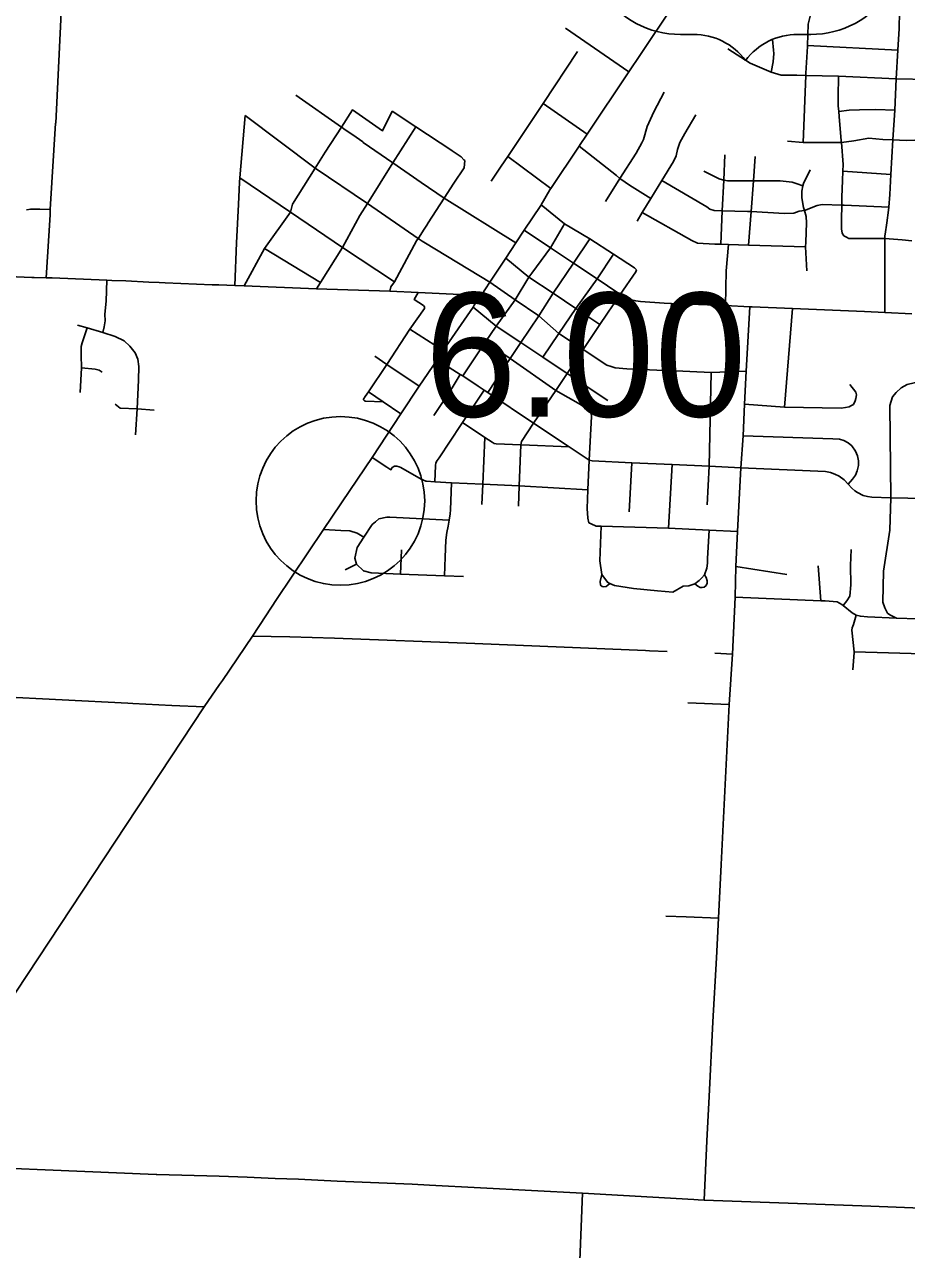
# Model space of a CAD drawing. Extents: x 1659811 to 1934326, y 644115 to 934867.
# Drawn here: x 1797773 to 1805619, y 677476 to 688370 of the extents above; entities that cross this region are included whole.
import ezdxf

# ---------------------------------------------------------------- set-up
doc = ezdxf.new("R2010")
doc.units = 0
for name, color, linetype in [('Default', 7, 'Continuous'), ('GM_X_City_Street', 7, 'Continuous'), ('GM_X_County_Road', 7, 'Continuous'), ('GM_X_US_Route', 7, 'Continuous'), ('GM_X_US_Shield', 7, 'Continuous')]:
    doc.layers.add(name, color=color, linetype=linetype)

msp = doc.modelspace()

# ---------------------------------------------------------------- linework, layer by layer
at = {"layer": 'Default'}
msp.add_circle((1800583, 684133), 750, dxfattribs=at)
at = {"layer": 'GM_X_City_Street'}
for points in [[(1798051, 687493), (1798139, 689277), (1798181, 689978), (1798254, 691351), (1798246, 691439), (1798231, 691537), (1798193, 691675), (1798136, 691812), (1798074, 691960), (1798053, 692007)], [(1804698, 687321), (1804723, 687916), (1804724, 687938), (1804738, 688175), (1804738, 688183), (1804745, 688374), (1804777, 688502), (1804779, 688512), (1804837, 688776), (1804840, 688788), (1804843, 688818), (1804849, 688878), (1804847, 688973), (1804838, 689140)], [(1805427, 686491), (1805428, 686506), (1805443, 686606), (1805459, 686720), (1805461, 686746), (1805469, 686857), (1805480, 687037), (1805498, 687344), (1805514, 687607), (1805528, 687886), (1805541, 688141), (1805553, 688335), (1805557, 688483)], [(1802586, 688338), (1803149, 687948)], [(1804028, 688152), (1804228, 688026), (1804394, 687954), (1804414, 687947), (1804505, 687920), (1804615, 687918)], [(1804414, 687947), (1804433, 688037), (1804440, 688112), (1804435, 688140), (1804426, 688236)], [(1804738, 688183), (1805541, 688141)], [(1801924, 686975), (1802013, 687109), (1802071, 687196), (1802386, 687668), (1802693, 688129)], [(1804615, 687918), (1804616, 687918), (1804644, 687918), (1804723, 687916), (1805015, 687910), (1805528, 687886), (1805532, 687886), (1805813, 687880), (1805934, 687878), (1806135, 687873), (1806187, 687888), (1806246, 687911), (1806347, 687996)], [(1805426, 686466), (1805200, 686467), (1805106, 686467), (1805084, 686479), (1805060, 686491), (1805047, 686514), (1805039, 686552), (1805039, 686636), (1805042, 686763), (1805044, 686835), (1805050, 686982), (1805053, 687064), (1805054, 687124), (1805039, 687319), (1805038, 687335), (1805021, 687552), (1805016, 687595), (1805010, 687645), (1805010, 687727), (1805015, 687910)], [(1800186, 687742), (1800592, 687458), (1800612, 687444), (1800615, 687441)], [(1802940, 686795), (1803070, 687000), (1803213, 687225), (1803265, 687316), (1803279, 687348), (1803313, 687464), (1803371, 687594), (1803464, 687769)], [(1799728, 686047), (1799909, 686377), (1800138, 686702), (1800156, 686773), (1800359, 687092), (1800449, 687234), (1800592, 687458), (1800690, 687610), (1800958, 687425), (1801044, 687600)], [(1802386, 687668), (1802778, 687394)], [(1805016, 687595), (1805110, 687607), (1805200, 687610), (1805345, 687614), (1805514, 687607)], [(1799687, 686967), (1799690, 687005), (1799735, 687559)], [(1799735, 687559), (1800359, 687092), (1800825, 686779), (1801275, 686467), (1801309, 686444), (1801341, 686424)], [(1801044, 687600), (1801254, 687461), (1801575, 687248), (1801576, 687247)], [(1803222, 686622), (1803268, 686698), (1803345, 686822), (1803443, 686983), (1803547, 687151), (1803570, 687203), (1803583, 687259), (1803602, 687319), (1803647, 687401), (1803746, 687566)], [(1797967, 686118), (1798001, 686677), (1798003, 686724), (1798050, 687492), (1798051, 687493)], [(1800370, 686018), (1800406, 686075), (1800603, 686386), (1800757, 686672), (1800825, 686779), (1801051, 687138), (1801254, 687461)], [(1800615, 687441), (1800722, 687367), (1800782, 687325), (1800787, 687321)], [(1800787, 687321), (1801051, 687138), (1801301, 686965), (1801505, 686825), (1802144, 686429)], [(1802708, 687288), (1803038, 687028), (1803070, 687000), (1803077, 686994), (1803154, 686940), (1803345, 686822)], [(1804560, 687331), (1804698, 687321), (1804710, 687320), (1805039, 687319), (1805150, 687334), (1805283, 687358), (1805407, 687348), (1805498, 687344), (1805615, 687338), (1805693, 687341)], [(1801576, 687247), (1801656, 687193), (1801682, 687165), (1801690, 687159)], [(1802071, 687196), (1802456, 686912)], [(1803966, 686415), (1803980, 686714), (1803993, 686986), (1804003, 687211)], [(1804213, 686408), (1804236, 686706), (1804257, 686980), (1804273, 687196)], [(1801365, 686607), (1801505, 686825), (1801591, 686958), (1801684, 687096), (1801690, 687159)], [(1803816, 687065), (1803953, 686998), (1803981, 686988), (1803993, 686986), (1804029, 686979), (1804257, 686980), (1804396, 686980), (1804495, 686978), (1804603, 686968), (1804647, 686952), (1804697, 686936)], [(1804732, 686180), (1804721, 686392), (1804723, 686434), (1804729, 686605), (1804726, 686661), (1804710, 686715), (1804701, 686742), (1804689, 686829), (1804688, 686887), (1804697, 686936), (1804701, 686957), (1804761, 687076)], [(1805053, 687064), (1805480, 687037)], [(1799660, 686427), (1799676, 686770), (1799687, 686967)], [(1799690, 687005), (1800138, 686702), (1800603, 686386), (1801063, 686080)], [(1803443, 686983), (1803843, 686747), (1803869, 686727), (1803909, 686716), (1803980, 686714), (1804204, 686707), (1804236, 686706), (1804534, 686688), (1804616, 686693), (1804663, 686710), (1804710, 686715)], [(1802369, 686767), (1802577, 686596), (1802803, 686465), (1803011, 686327), (1803200, 686206), (1803216, 686187)], [(1804710, 686715), (1804824, 686760), (1804868, 686768), (1805042, 686763), (1805065, 686763), (1805461, 686746)], [(1797791, 686720), (1797793, 686721), (1797828, 686727), (1797854, 686728), (1797911, 686728), (1798003, 686724)], [(1803268, 686698), (1803710, 686448), (1803760, 686425), (1803914, 686417), (1803966, 686415), (1804034, 686413), (1804213, 686408), (1804721, 686392)], [(1801277, 686470), (1801327, 686549), (1801352, 686586), (1801365, 686607)], [(1802219, 686541), (1802451, 686384), (1802657, 686247), (1802868, 686108), (1803052, 685984)], [(1802577, 686596), (1802451, 686384), (1802286, 686159)], [(1799643, 686050), (1799660, 686427)], [(1801022, 685997), (1801033, 686037), (1801063, 686080), (1801261, 686445), (1801275, 686467), (1801277, 686470)], [(1801341, 686424), (1801911, 686078), (1802137, 685921), (1802349, 685780), (1802527, 685623), (1802743, 685480), (1802954, 685341), (1802991, 685328), (1803027, 685315), (1803131, 685309), (1803466, 685294), (1803484, 685293), (1803502, 685292)], [(1801895, 685097), (1802093, 685400), (1802187, 685543), (1802349, 685780), (1802475, 685979), (1802657, 686247), (1802803, 686465)], [(1804010, 685871), (1804015, 686178), (1804034, 686413)], [(1805425, 685808), (1805426, 686466), (1805427, 686491)], [(1805426, 686466), (1805579, 686455), (1805667, 686446)], [(1799909, 686377), (1800406, 686075)], [(1802384, 685411), (1802527, 685623), (1802676, 685845), (1802868, 686108), (1803011, 686327)], [(1802054, 686293), (1802260, 686123), (1802475, 685979), (1802676, 685845), (1802891, 685701)], [(1797860, 686120), (1797967, 686118), (1798019, 686116)], [(1798471, 685632), (1798481, 685680), (1798490, 685733), (1798489, 685794), (1798499, 685908), (1798505, 686096)], [(1798549, 686094), (1798676, 686090), (1798879, 686079), (1798972, 686075)], [(1802286, 686159), (1802260, 686123), (1802137, 685921), (1801969, 685688), (1801875, 685548), (1801683, 685262), (1801671, 685244)], [(1802166, 684086), (1802174, 684266), (1802189, 684632), (1802194, 684660), (1802302, 684823), (1802498, 685116), (1802600, 685267), (1802743, 685480), (1802891, 685701), (1803072, 685970), (1803210, 686169), (1803216, 686187)], [(1798972, 686075), (1799025, 686073)], [(1799502, 686054), (1799643, 686050), (1799728, 686047), (1800370, 686018), (1801022, 685997), (1801275, 685985), (1801834, 685961)], [(1800964, 685013), (1800806, 685019), (1800798, 685023), (1800792, 685030), (1800790, 685033), (1800789, 685036), (1800790, 685039), (1800804, 685061), (1800833, 685103), (1800995, 685345), (1801202, 685660), (1801331, 685845), (1801332, 685859), (1801321, 685870), (1801240, 685924), (1801275, 685985)], [(1803052, 685984), (1803072, 685970), (1803111, 685948), (1803145, 685932), (1803172, 685922), (1803211, 685911), (1803253, 685905), (1803463, 685892), (1803529, 685889), (1804010, 685871), (1804226, 685860), (1804245, 685860)], [(1803484, 685293), (1803529, 685889)], [(1801763, 685856), (1801969, 685688), (1802187, 685543), (1802384, 685411), (1802600, 685267), (1802961, 685026)], [(1803844, 678443), (1803862, 678836), (1803897, 679501), (1803928, 680069), (1803947, 680421), (1803970, 680900), (1804042, 682322), (1804071, 682771), (1804096, 683276), (1804100, 683551), (1804114, 683861), (1804146, 684428), (1804166, 684713), (1804178, 684994), (1804193, 685286), (1804226, 685860)], [(1804245, 685860), (1804605, 685843), (1805245, 685816)], [(1804532, 684966), (1804605, 685843)], [(1805245, 685816), (1805425, 685808), (1805666, 685796)], [(1798761, 684722), (1798775, 684953), (1798787, 685207), (1798791, 685329), (1798781, 685393), (1798759, 685450), (1798710, 685509), (1798661, 685556), (1798579, 685594), (1798471, 685632), (1798331, 685673), (1798244, 685695)], [(1798268, 685096), (1798279, 685315), (1798276, 685430), (1798278, 685507), (1798287, 685539), (1798331, 685673)], [(1801202, 685660), (1801497, 685470)], [(1801875, 685548), (1802093, 685400), (1802498, 685116), (1802719, 684989), (1802796, 684938), (1802813, 684913)], [(1800890, 685419), (1800995, 685345), (1801283, 685153)], [(1801445, 685389), (1801649, 685256), (1801671, 685244), (1801810, 685154), (1801862, 685119), (1801895, 685097), (1802302, 684823), (1802618, 684613), (1802797, 684495), (1802824, 684489), (1803175, 684472), (1803534, 684457), (1803864, 684441), (1804146, 684428), (1804898, 684394), (1804942, 684386), (1804982, 684372), (1805020, 684354), (1805063, 684320), (1805101, 684281), (1805131, 684246), (1805160, 684222), (1805184, 684207), (1805234, 684182), (1805273, 684171), (1805310, 684165), (1805478, 684161), (1805782, 684154)], [(1798279, 685315), (1798401, 685306), (1798438, 685297), (1798465, 685278)], [(1801415, 684893), (1801577, 685138), (1801649, 685256)], [(1803502, 685292), (1803880, 685275), (1804193, 685286)], [(1803845, 684099), (1803864, 684441), (1803880, 685275)], [(1800833, 685103), (1800964, 685013), (1801120, 684906)], [(1801658, 684812), (1801670, 684831), (1801862, 685119)], [(1805124, 684978), (1805146, 684990), (1805162, 685022), (1805168, 685044), (1805175, 685076), (1805167, 685099), (1805115, 685167)], [(1805529, 683091), (1805469, 683120), (1805451, 683136), (1805425, 683182), (1805409, 683233), (1805413, 683508), (1805471, 683872), (1805478, 684161), (1805471, 684982), (1805493, 685060), (1805526, 685096), (1805570, 685138), (1805626, 685167), (1805687, 685183), (1805741, 685185), (1805759, 685185), (1805849, 685184), (1806100, 685204)], [(1804178, 684994), (1804532, 684966), (1805037, 684957), (1805075, 684963), (1805108, 684971), (1805124, 684978)], [(1798581, 684992), (1798625, 684959), (1798775, 684953), (1798926, 684941)], [(1802794, 683939), (1802783, 683981), (1802777, 684067), (1802785, 684232), (1802797, 684495), (1802818, 684883), (1802813, 684913)], [(1801423, 684302), (1801428, 684448), (1801432, 684471), (1801443, 684493), (1801461, 684517), (1801658, 684812)], [(1801670, 684831), (1801867, 684697), (1801932, 684655), (1801950, 684645), (1801969, 684641), (1802189, 684632), (1802195, 684631)], [(1801841, 684101), (1801850, 684281), (1801850, 684282), (1801867, 684697)], [(1804166, 684713), (1804964, 684686), (1805023, 684682), (1805061, 684670), (1805100, 684648), (1805132, 684622), (1805164, 684575), (1805183, 684533), (1805192, 684490), (1805191, 684447), (1805181, 684400), (1805164, 684363), (1805137, 684326), (1805101, 684281)], [(1802195, 684631), (1802618, 684613)], [(1800865, 684520), (1800996, 684434), (1801033, 684410), (1801045, 684430), (1801063, 684442), (1801075, 684442)], [(1803151, 684037), (1803175, 684472)], [(1803501, 683891), (1803534, 684457)], [(1801075, 684442), (1801085, 684442), (1801105, 684437), (1801120, 684429), (1801302, 684326), (1801343, 684308), (1801349, 684308)], [(1801349, 684308), (1801423, 684302), (1801571, 684294), (1801850, 684281), (1801850, 684281), (1802174, 684266), (1802785, 684232)], [(1801508, 683468), (1801514, 683632), (1801520, 683784), (1801530, 683852), (1801542, 683908), (1801552, 683961), (1801560, 684017), (1801562, 684054), (1801571, 684294)], [(1800727, 683570), (1800711, 683625), (1800733, 683720), (1800793, 683811), (1800867, 683923), (1800894, 683946)], [(1800894, 683946), (1800925, 683973), (1800996, 683988), (1801024, 683987), (1801552, 683961)], [(1802794, 683939), (1802814, 683928), (1802859, 683909), (1802903, 683908), (1803501, 683891), (1803862, 683873), (1804114, 683861)], [(1802903, 683908), (1802892, 683600), (1802910, 683479), (1802958, 683409), (1802979, 683400), (1803022, 683380), (1803191, 683353), (1803403, 683334), (1803541, 683321), (1803631, 683376), (1803682, 683379), (1803737, 683396), (1803775, 683425), (1803795, 683446), (1803822, 683475), (1803843, 683535), (1803849, 683578), (1803849, 683621), (1803862, 683873)], [(1800434, 683880), (1800536, 683874), (1800588, 683871), (1800667, 683868), (1800733, 683847), (1800793, 683811)], [(1801119, 683482), (1801126, 683697)], [(1805054, 683204), (1805087, 683243), (1805115, 683287), (1805122, 683387), (1805121, 683560), (1805126, 683700)], [(1800626, 683520), (1800727, 683570)], [(1800727, 683570), (1800788, 683510), (1800858, 683492), (1801119, 683482), (1801508, 683468), (1801678, 683461)], [(1802910, 683479), (1802894, 683417), (1802898, 683383), (1802912, 683373), (1802926, 683369), (1802946, 683371), (1802962, 683383), (1802979, 683400)], [(1803737, 683396), (1803763, 683374), (1803783, 683364), (1803800, 683362), (1803818, 683367), (1803837, 683382), (1803846, 683401), (1803846, 683421), (1803837, 683451), (1803822, 683475)], [(1804100, 683551), (1804555, 683480)], [(1804856, 683245), (1804832, 683556)], [(1804096, 683276), (1804856, 683245), (1804894, 683243), (1805002, 683235), (1805044, 683212), (1805054, 683204), (1805134, 683139), (1805170, 683116), (1805208, 683107), (1805271, 683102), (1805529, 683091), (1805717, 683083), (1806000, 683071), (1806158, 683064), (1806421, 683053), (1806622, 683037), (1806625, 683037)], [(1805140, 682631), (1805153, 682785), (1805153, 682790), (1805133, 682985), (1805135, 683005), (1805148, 683035), (1805170, 683116)], [(1799802, 682931), (1800133, 682923), (1800532, 682912), (1801779, 682865), (1803297, 682802), (1803333, 682801)], [(1803333, 682801), (1803491, 682795)], [(1803913, 682778), (1804071, 682771)], [(1805153, 682790), (1806677, 682746)], [(1796257, 682451), (1796936, 682422), (1798693, 682335), (1798738, 682332)], [(1803673, 682338), (1804042, 682322)], [(1803477, 680440), (1803658, 680435), (1803947, 680421)], [(1798949, 678144), (1799506, 678127), (1799755, 678118), (1800002, 678108)]]:
    msp.add_lwpolyline(points, dxfattribs=at)
at = {"layer": 'GM_X_County_Road'}
for points in [[(1794840, 686242), (1795948, 686200), (1796943, 686156), (1797495, 686135), (1797838, 686120), (1797860, 686120)], [(1798019, 686116), (1798505, 686096), (1798549, 686094)], [(1799025, 686073), (1799442, 686056), (1799449, 686056)], [(1799449, 686056), (1799476, 686055), (1799502, 686054)], [(1798738, 682332), (1799084, 682313), (1799372, 682303)], [(1803765, 677918), (1803819, 677916), (1803844, 678443)], [(1796685, 678237), (1798943, 678144), (1798949, 678144)], [(1800002, 678108), (1800210, 678100), (1800554, 678084), (1801222, 678056), (1801375, 678049), (1802738, 677978)], [(1803219, 672602), (1803221, 672730), (1803234, 673250), (1803272, 674640), (1803283, 675115), (1803288, 675187), (1803285, 675207), (1803273, 675221), (1803245, 675232), (1802913, 675248), (1802703, 675262), (1802634, 675285), (1802620, 675312), (1802618, 675506), (1802675, 676484), (1802712, 677379), (1802738, 677978)], [(1802738, 677978), (1803726, 677920), (1803765, 677918)], [(1803819, 677916), (1804731, 677882), (1805302, 677860), (1805827, 677842)]]:
    msp.add_lwpolyline(points, dxfattribs=at)
at = {"layer": 'GM_X_US_Route'}
for points in [[(1802711, 687293), (1802778, 687394), (1803149, 687948), (1803253, 688103), (1803541, 688534), (1803564, 688567)], [(1802365, 686761), (1802369, 686767), (1802447, 686899), (1802456, 686912), (1802708, 687288), (1802711, 687293)], [(1801774, 685873), (1801834, 685961), (1801911, 686078), (1802054, 686293), (1802144, 686429), (1802219, 686541), (1802365, 686761)], [(1800668, 684227), (1800865, 684520), (1801120, 684906), (1801283, 685153), (1801445, 685389), (1801497, 685470), (1801763, 685856), (1801774, 685873)], [(1799920, 683111), (1800014, 683255), (1800434, 683880), (1800668, 684227)], [(1799535, 682537), (1799802, 682931), (1799920, 683111)], [(1796714, 678282), (1798777, 681404), (1799372, 682303), (1799509, 682500), (1799535, 682537)]]:
    msp.add_lwpolyline(points, dxfattribs=at)
at = {"layer": 'GM_X_US_Shield'}
for p, q in [((1803607, 688282), (1803723, 688282)), ((1804651, 688282), (1804767, 688282))]:
    msp.add_line(p, q, dxfattribs=at)
for centre, radius, start, end in [((1803598, 689094), 812, 154.8319, 270.6383), ((1804776, 689094), 812, 269.3617, 25.1681), ((1803723, 687702), 580, 36.8699, 90), ((1804651, 687702), 580, 90, 143.1301)]:
    msp.add_arc(centre, radius, start, end, dxfattribs=at)

# ---------------------------------------------------------------- texts
at = {"layer": 'Default'}
msp.add_text('6.00', height=1100, dxfattribs=at).set_placement((1801333, 684883))

doc.saveas('drawing.dxf')
